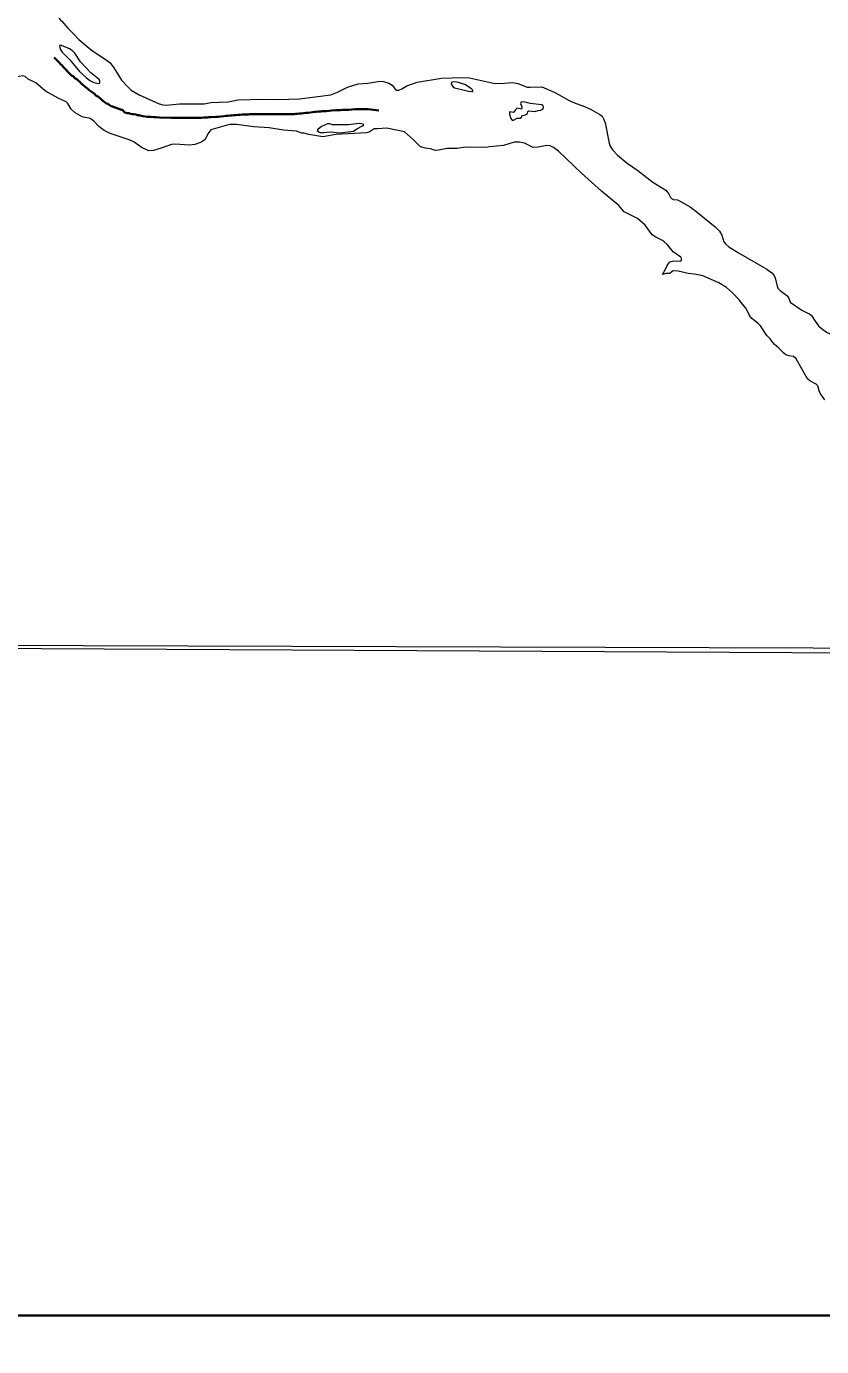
# Model space of a CAD drawing. Extents: x -1643653 to 4543381, y 1624270 to 13878484.
# Drawn here: x 602023 to 605379, y 8895895 to 8901466 of the extents above; entities that cross this region are included whole.
import ezdxf

# ---------------------------------------------------------------- set-up
doc = ezdxf.new("R2010")
doc.units = 0
doc.header["$LTSCALE"] = 160
doc.linetypes.add('LONG_DASH_SHORT_DASH', pattern=[9.9, 6, -1.2, 1.5, -1.2])
doc.layers.add('6', color=7, linetype='Continuous', lineweight=13)
doc.layers.add('60', color=7, linetype='Continuous', lineweight=13)

msp = doc.modelspace()

# ---------------------------------------------------------------- linework, layer by layer
at = {"layer": '6', "lineweight": 35}
msp.add_lwpolyline([(574695.3, 8924769.6), (626625.7, 8924769.6), (626625.7, 8896026.7), (574695.3, 8896026.7)], close=True, dxfattribs=at)
at = {"layer": '6'}
for points in [[(602070.8, 8901639.8), (602072.5, 8901633.8), (602072, 8901620.7), (602085.6, 8901602.1), (602093.9, 8901578.1), (602106, 8901562.3), (602134.9, 8901535.6), (602168.7, 8901491), (602172.2, 8901488.4), (602197.2, 8901460.9)], [(602197.2, 8901460.9), (602223.4, 8901432.9), (602245, 8901410.9), (602295.9, 8901367.1), (602360.5, 8901324.3), (602375.9, 8901312.4), (602392, 8901291.3), (602423.7, 8901239.6), (602423.7, 8901239.6), (602447.6, 8901213.6), (602465.3, 8901197.5), (602498.3, 8901177.2), (602583.4, 8901139.4), (602598.3, 8901134.8), (602613, 8901134), (602669.5, 8901139.1), (602772.7, 8901140.1), (602801.5, 8901144.7), (602873.8, 8901148.3), (602916.4, 8901155.8), (603019.2, 8901158.7), (603085.2, 8901158.1), (603175.3, 8901161.3), (603307.7, 8901178.2), (603336, 8901188.6), (603378.2, 8901209.8), (603423.1, 8901224.6), (603463.5, 8901227), (603514.6, 8901235.2), (603530.5, 8901233.8), (603551.8, 8901227.2), (603566.3, 8901217.8), (603580.9, 8901199.6), (603585.3, 8901197.7), (603594.3, 8901197.7), (603607.9, 8901202.5)], [(602540.3, 8900940.6), (602511.8, 8900954.3), (602477.8, 8900977.2), (602457.1, 8900988.1), (602377, 8901014.6), (602351.7, 8901027.4), (602329, 8901044.3), (602309.1, 8901064.5), (602295.6, 8901075.7), (602287.4, 8901079.3), (602269, 8901082.1), (602258.5, 8901085.2), (602229.4, 8901101.9), (602212.6, 8901117.1), (602198.1, 8901140.7), (602190.3, 8901148.7), (602157.5, 8901163.3), (602103.4, 8901193.6), (602063.2, 8901227.6), (602030.5, 8901244.2), (602017.5, 8901255.5), (602008.5, 8901257.9), (601976.9, 8901251.4)], [(603607.9, 8901202.5), (603628.6, 8901215.9), (603671.7, 8901230.7), (603774.9, 8901247.2), (603862.9, 8901251.2), (603892.8, 8901248.7), (603993.8, 8901227), (604022.6, 8901225.8), (604073.7, 8901229.1), (604097.1, 8901225.2), (604136.5, 8901210.6), (604149.3, 8901209.6), (604198.3, 8901211), (604250.4, 8901188.4), (604270.6, 8901176.9)], [(604270.6, 8901176.9), (604309.9, 8901154.5), (604339.3, 8901141.9), (604370.9, 8901131.4)], [(604370.9, 8901131.4), (604370.9, 8901131.4), (604403.6, 8901117.1), (604442.5, 8901095.2), (604452, 8901087.1), (604458.6, 8901076.9), (604465.4, 8901060), (604482, 8900973.9), (604485.2, 8900964.1), (604495.8, 8900945.5), (604517.3, 8900922.7), (604558.5, 8900888.9), (604603.8, 8900858.4), (604667, 8900809.4), (604720.7, 8900774.8), (604733.1, 8900760.8), (604741.5, 8900744.4), (604745.2, 8900740.3), (604753.2, 8900735.9), (604770.9, 8900734.2), (604776.8, 8900732.2), (604824.3, 8900704.6), (604854.7, 8900681.5), (604929.1, 8900620.1), (604947.7, 8900602.6), (604957.6, 8900585), (604966.3, 8900557.4), (604974.2, 8900547), (604987.4, 8900535.9), (605027.8, 8900510.6), (605147.2, 8900442.4), (605169.2, 8900426.4), (605178, 8900414.5), (605184.6, 8900400), (605189.5, 8900375.3), (605194.2, 8900361.7), (605203.3, 8900351.7), (605231.7, 8900331.2), (605239.8, 8900319.8), (605246.1, 8900303.3), (605294.8, 8900269.1), (605308.7, 8900261.3), (605318.4, 8900257.2)], [(603193.7, 8901015.1), (603184.8, 8901016.2), (603162.4, 8901023.8), (603108.1, 8901028), (603047.5, 8901037.8), (602982.6, 8901042.3), (602909.9, 8901052.1), (602881.9, 8901051.8), (602870, 8901049.9), (602801.6, 8901030.2), (602788.3, 8901013.3), (602778, 8900988.8), (602767.8, 8900982.5)], [(603706.7, 8900952), (603685.4, 8900958.5), (603657.1, 8900987.5), (603618.8, 8901021.8), (603544.5, 8901036.2), (603502.7, 8901034.6), (603491.1, 8901033.8), (603469, 8901020.5), (603457.9, 8901017.3), (603329.4, 8901010), (603274.5, 8901000.3), (603214.9, 8901009.5), (603193.7, 8901015.1)], [(602767.8, 8900982.5), (602757.7, 8900976.2), (602733.5, 8900967.3), (602710.8, 8900964.5), (602649.2, 8900968.7), (602635.6, 8900968.3), (602592.3, 8900952), (602560.1, 8900943.3), (602540.3, 8900940.6)], [(603735.6, 8900947.2), (603734.2, 8900947.6), (603706.7, 8900952)], [(603961.5, 8900955.6), (603876.6, 8900956.4), (603840.6, 8900950.9), (603798.6, 8900951.2), (603761.7, 8900944.2), (603749, 8900943.3), (603735.6, 8900947.2)], [(604062.8, 8900972.3), (604036, 8900964.1), (603977.5, 8900958.7), (603961.5, 8900955.6)], [(604366, 8900847), (604269.1, 8900939.9), (604248, 8900956), (604232.7, 8900962.7), (604218.8, 8900964.1), (604182.6, 8900956.3), (604161.8, 8900955.6), (604125.6, 8900973.4), (604104.3, 8900978.3), (604083.2, 8900978.5), (604062.8, 8900972.3)], [(604545.7, 8900683.2), (604522.7, 8900710.9), (604449.6, 8900771.1), (604366, 8900847)], [(604745.3, 8900474.6), (604755.6, 8900477.1), (604782.2, 8900475.7), (604787.1, 8900478.4), (604787.9, 8900487.3), (604784.5, 8900492.2), (604752, 8900515.1), (604729.6, 8900542.8), (604709.4, 8900561), (604681.6, 8900575), (604663.6, 8900587.3), (604633.8, 8900627.5), (604602, 8900655.7), (604545.7, 8900683.2)], [(604706.6, 8900419.8), (604719.1, 8900439.6), (604727.3, 8900457.6), (604729.9, 8900461.2), (604729.9, 8900461.2)], [(604729.9, 8900461.2), (604737.9, 8900472.8), (604745.3, 8900474.6)], [(605045.3, 8900294.2), (605031, 8900312.3), (605003.2, 8900342.6), (604977.4, 8900365.2), (604945.5, 8900383.7), (604877.4, 8900413.4), (604842.3, 8900421.4), (604815.8, 8900423.5), (604773.8, 8900433.3), (604754.4, 8900435.3), (604749.3, 8900433), (604738.7, 8900423.7), (604723, 8900423.6), (604706.6, 8900419.8)], [(605391.9, 8899891.1), (605374.3, 8899916.5), (605368.7, 8899929), (605362.7, 8899950.1), (605355.1, 8899957.3), (605329.3, 8899970.5), (605318.8, 8899978.5), (605271.5, 8900063.6), (605260.1, 8900073.8), (605241.3, 8900075.8), (605228.1, 8900080.5), (605218.7, 8900087.6), (605197.7, 8900109.2), (605177.8, 8900125.6), (605161.6, 8900148.5), (605147.3, 8900162.1), (605121.1, 8900202.5), (605110.9, 8900213.2), (605084.9, 8900233.7), (605074.1, 8900246.2), (605060.1, 8900275.4), (605045.3, 8900294.2)], [(605318.4, 8900257.2), (605328.1, 8900253.2), (605335.8, 8900246.2), (605350.9, 8900222.8), (605366.1, 8900202.7), (605377.3, 8900192.3), (605399.9, 8900175.6), (605442.3, 8900156.2), (605489.3, 8900126.6)], [(574695.3, 8898953.2), (596544.3, 8898870.4), (626625.7, 8898710.8)]]:
    msp.add_lwpolyline(points, dxfattribs=at)
for points in [[(602251.7, 8901317.4), (602227.1, 8901352.8), (602215.6, 8901364.7), (602205.2, 8901371.1), (602171.8, 8901385.5), (602165.2, 8901386.8), (602162.3, 8901385.5), (602165.6, 8901369.6), (602174.4, 8901356.9), (602206, 8901324.7), (602246.7, 8901276.4), (602274.6, 8901250.6), (602291.4, 8901237.4), (602307.4, 8901228.9), (602327.4, 8901225.7), (602333.3, 8901228.7), (602332.5, 8901238.2), (602330.5, 8901242.4), (602295.2, 8901270.3)], [(602251.7, 8901317.4), (602227.1, 8901352.8), (602215.6, 8901364.7), (602205.2, 8901371.1), (602171.8, 8901385.5), (602165.2, 8901386.8), (602162.3, 8901385.5), (602165.6, 8901369.6), (602174.4, 8901356.9), (602206, 8901324.7), (602246.7, 8901276.4), (602274.6, 8901250.6), (602291.4, 8901237.4), (602307.4, 8901228.9), (602327.4, 8901225.7), (602333.3, 8901228.7), (602332.5, 8901238.2), (602330.5, 8901242.4), (602295.2, 8901270.3)], [(603829.6, 8901206.7), (603888.3, 8901192.4), (603903.2, 8901191.1), (603906.4, 8901192.1), (603907.6, 8901194.3), (603906, 8901198.8), (603901.8, 8901202.9), (603872.6, 8901220.9), (603841, 8901231.4), (603825.6, 8901232.8), (603816.8, 8901229.3), (603815.9, 8901224.1), (603823.9, 8901210.2)], [(604197.8, 8901135), (604148.6, 8901140.3), (604120.4, 8901148.2), (604110.8, 8901146.7), (604108.8, 8901144.8), (604108.3, 8901141), (604113.8, 8901127.2), (604111.8, 8901117.1), (604093.8, 8901120.7), (604085, 8901112.4), (604078.8, 8901102.3), (604062.1, 8901106.1), (604061.5, 8901096.8), (604066.5, 8901078.5), (604073.3, 8901070.7), (604079.2, 8901070), (604094.3, 8901079.6), (604104.8, 8901078.4), (604108.9, 8901079.6), (604115.8, 8901090.4), (604129.2, 8901093.6), (604137.3, 8901098.4), (604139.7, 8901106.9), (604142.6, 8901109.5), (604168.3, 8901107.9), (604181.9, 8901111.7), (604194.4, 8901113.1), (604201.9, 8901117.7), (604205, 8901123.9), (604203.1, 8901131.6)], [(603339.5, 8901050.3), (603315.2, 8901051.5), (603302.2, 8901055.8), (603294.1, 8901055.6), (603268.5, 8901043.8), (603252.5, 8901031.2), (603250.7, 8901027.7), (603257.7, 8901020.9), (603263.2, 8901019), (603277.7, 8901018.2), (603305, 8901021.5), (603345.1, 8901017), (603403.9, 8901024.2), (603417.6, 8901033.5), (603441.9, 8901046.6), (603446.5, 8901051), (603443.9, 8901053.1), (603427.3, 8901056), (603382.5, 8901051.4)], [(596544.3, 8898870.4), (596531.7, 8896026.7), (607492.3, 8896026.7), (607543.3, 8898835.3)]]:
    msp.add_lwpolyline(points, close=True, dxfattribs=at)
at = {"layer": '6', "linetype": 'LONG_DASH_SHORT_DASH', "lineweight": 35}
for points in [[(602288, 8901197.7), (602280.9, 8901203.8), (602276.8, 8901207.4), (602270.7, 8901211), (602266.7, 8901215.1), (602262.1, 8901218.2), (602258.5, 8901222.2), (602252.9, 8901226.3), (602248.8, 8901233), (602242.7, 8901236), (602236.1, 8901243.2), (602228, 8901247.3), (602221.3, 8901254.9), (602212.7, 8901259.6), (602204.5, 8901268.2), (602197.9, 8901274.4), (602188.8, 8901285.1), (602180.6, 8901293.3), (602172, 8901302.5), (602166.4, 8901306.6), (602163.8, 8901310.7), (602157.2, 8901317.8), (602151.6, 8901324.5), (602144.5, 8901330.6), (602140.4, 8901334.7)], [(602560.3, 8901083.2), (602549.1, 8901084.2), (602540.5, 8901084.2), (602532.3, 8901084.7), (602514, 8901087.3), (602508.9, 8901088.3), (602501.3, 8901089.8), (602497.2, 8901091.4), (602492.1, 8901092.4), (602485, 8901093.9), (602476.9, 8901095.4), (602470.8, 8901096.5), (602462.6, 8901098), (602455, 8901099.5), (602448.4, 8901100.6), (602444.3, 8901101.1), (602438.2, 8901103.1), (602434.1, 8901106.7), (602428, 8901114.4), (602423.9, 8901114.9), (602385.8, 8901128.2), (602381.2, 8901130.2), (602376.6, 8901132.8), (602372.5, 8901135.3), (602366.4, 8901138.9), (602360.8, 8901140.9), (602355.2, 8901144.5), (602351.7, 8901148.6), (602345.6, 8901152.2), (602338.4, 8901159.4), (602331.8, 8901165.5), (602326.7, 8901168.6), (602316, 8901175.2), (602309.9, 8901181.8), (602304.3, 8901185.9), (602292.6, 8901194.1), (602288, 8901197.7)], [(603175.1, 8901098.5), (603167.4, 8901098), (603159.8, 8901097), (603153.2, 8901096.5), (603146.1, 8901096), (603137.9, 8901095.5), (603129.3, 8901095.5), (603118.1, 8901095.5), (603107.9, 8901095.5), (603099.2, 8901095.5), (603091.6, 8901095.5), (603083, 8901095.5), (603078.4, 8901095.5), (603071.2, 8901095.5), (603064.1, 8901095.5), (603060.1, 8901095.5), (603053.4, 8901095.5), (603048.9, 8901095.5), (603041.2, 8901095.5), (603037.2, 8901095.5), (603026, 8901095.5), (603016.3, 8901095.5), (603006.1, 8901095.5), (602995.9, 8901095.5), (602986.8, 8901095.5), (602977.6, 8901095.5), (602965.9, 8901095.5), (602958.3, 8901094.9), (602949.6, 8901094.9), (602941.5, 8901094.4), (602933.8, 8901093.9), (602924.7, 8901093.4), (602915, 8901092.9), (602907.4, 8901092.4), (602897.2, 8901091.9), (602889.1, 8901090.9), (602880.9, 8901089.8), (602872.8, 8901089.3), (602864.6, 8901088.3), (602856, 8901087.3), (602843.3, 8901086.3), (602833.6, 8901085.2), (602821.9, 8901084.7), (602801.5, 8901083.2), (602793.4, 8901082.7), (602785.3, 8901082.2), (602777.6, 8901082.2), (602771.5, 8901081.2), (602763.9, 8901080.6), (602754.7, 8901080.6), (602747.1, 8901080.6), (602737.4, 8901080.6), (602729.8, 8901080.6), (602720.6, 8901080.6), (602710.5, 8901080.6), (602700.8, 8901080.6), (602690.6, 8901080.6), (602681.4, 8901080.6), (602672.3, 8901080.6), (602662.1, 8901080.6), (602650.9, 8901080.6), (602633.1, 8901081.1), (602584.8, 8901082.2), (602571, 8901082.7), (602560.3, 8901083.2)], [(603510.2, 8901111.9), (603465.6, 8901116.4), (603456.5, 8901116.4), (603446.8, 8901116.4), (603436.1, 8901116.4), (603421.9, 8901116.4), (603408.6, 8901116.4), (603396.9, 8901115.4), (603383.7, 8901114.9), (603374.5, 8901114.9), (603365.9, 8901114.4), (603356.7, 8901114.4), (603348.1, 8901112.8), (603339.4, 8901112.8), (603328.2, 8901112.3), (603311.4, 8901110.8), (603300.2, 8901110.3), (603290.1, 8901108.8), (603280.4, 8901108.8), (603271.8, 8901108.2), (603263.6, 8901106.7), (603256, 8901106.7), (603246.3, 8901105.2), (603239.2, 8901105.2), (603230.5, 8901104.2), (603212.7, 8901102.1), (603202, 8901101.1), (603191.9, 8901100.1), (603183.7, 8901099.1), (603175.1, 8901098.5)]]:
    msp.add_lwpolyline(points, dxfattribs=at)
at = {"layer": '60', "lineweight": 25}
msp.add_spline([(814781, 9009175.5), (814787.2, 9009173.4), (814796.9, 9009173.4), (814799.4, 9009172.4), (814805.1, 9009174.5), (814805.6, 9009176.5), (814811.7, 9009179.5), (814811.7, 9009179.5), (814801.5, 9009181), (814790.7, 9009181.5), (814784.1, 9009183.1), (814777.4, 9009185.1), (814778.4, 9009175.5)], degree=3, dxfattribs=at)

doc.saveas('drawing.dxf')
